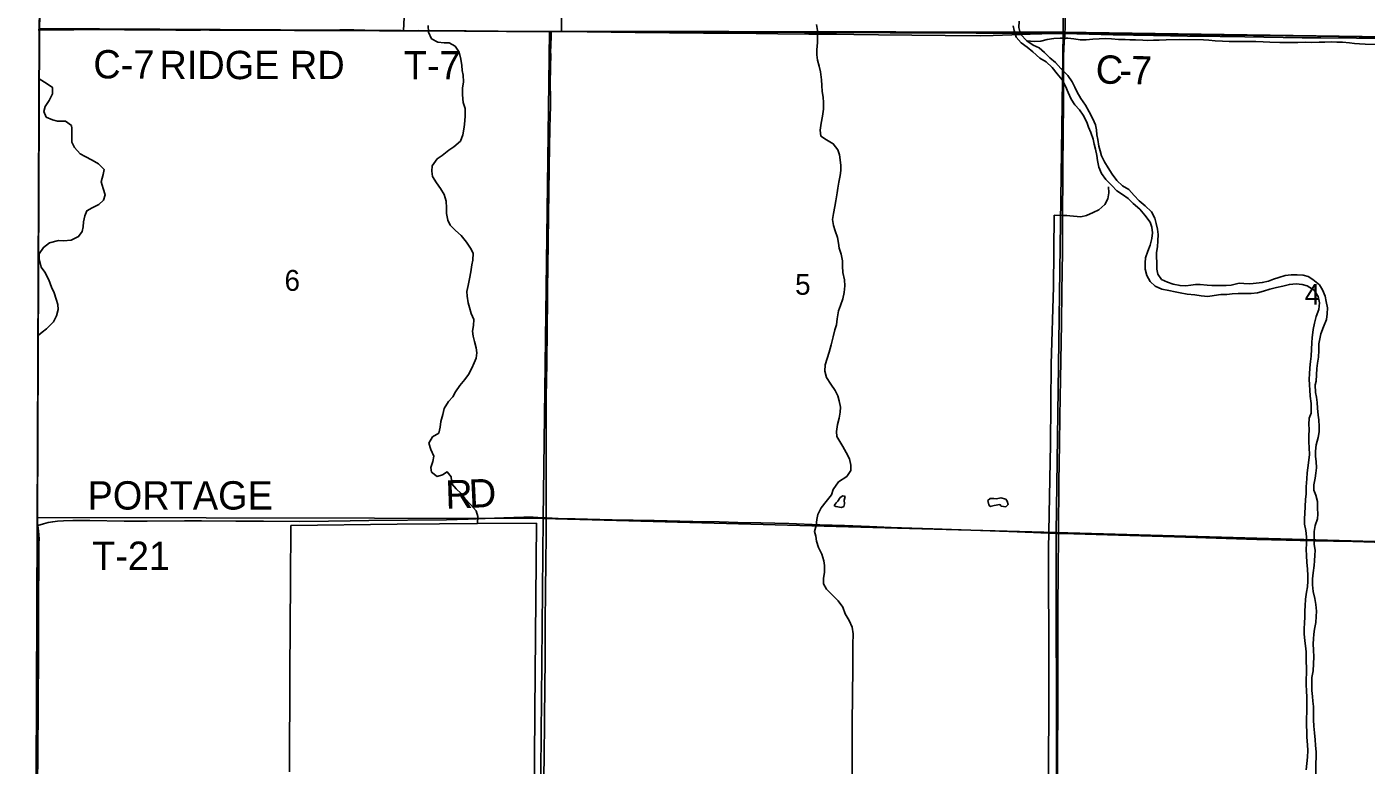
# Model space of a CAD drawing. Extents: x 1443599 to 1910620, y 1028088 to 1361369.
# Drawn here: x 1588234 to 1602416, y 1212815 to 1220634 of the extents above; entities that cross this region are included whole.
import ezdxf

# ---------------------------------------------------------------- set-up
doc = ezdxf.new("R2010")
doc.units = 0
for name, color, linetype in [('GM_X_Adjacent_County', 7, 'Continuous'), ('GM_X_County', 7, 'Continuous'), ('GM_X_County_Road', 7, 'Continuous'), ('GM_X_County_Road_Text', 7, 'Continuous'), ('GM_X_Minor_Lake', 7, 'Continuous'), ('GM_X_Minor_River', 7, 'Continuous'), ('GM_X_Section', 7, 'Continuous'), ('GM_X_Section_Text', 7, 'Continuous'), ('GM_X_Township', 7, 'Continuous'), ('GM_X_Township_Road', 7, 'Continuous'), ('GM_X_Township_Road_Text', 7, 'Continuous')]:
    doc.layers.add(name, color=color, linetype=linetype)

msp = doc.modelspace()

# ---------------------------------------------------------------- linework, layer by layer
at = {"layer": 'GM_X_Adjacent_County'}
msp.add_lwpolyline([(1588234, 1188703), (1588256, 1194003), (1588277, 1199332), (1588320, 1204610), (1588325, 1204799), (1588322, 1209947), (1588322, 1210028), (1588344, 1215354), (1588367, 1220614), (1588384, 1221551), (1588462, 1225902), (1588559, 1231231), (1588606, 1233838), (1588654, 1236516)], dxfattribs=at)
at = {"layer": 'GM_X_County'}
msp.add_lwpolyline([(1588234, 1188703), (1588256, 1194003), (1588277, 1199332), (1588320, 1204610), (1588325, 1204799), (1588322, 1209947), (1588322, 1210028), (1588344, 1215354), (1588367, 1220614), (1588384, 1221551), (1588462, 1225902), (1588559, 1231231), (1588606, 1233838), (1588654, 1236516)], dxfattribs=at)
at = {"layer": 'GM_X_County_Road'}
for points in [[(1599227, 1220563), (1599229, 1220625), (1599232, 1220871), (1599234, 1221133), (1599235, 1221330), (1599236, 1221708), (1599240, 1222233), (1599242, 1222545), (1599242, 1222725), (1599243, 1222938), (1599244, 1223045)], [(1592222, 1220591), (1592231, 1220737)], [(1588356, 1220602), (1588406, 1220601), (1588570, 1220601), (1588667, 1220601), (1588732, 1220602), (1588814, 1220605), (1588929, 1220607), (1589174, 1220607), (1589355, 1220605), (1589535, 1220602), (1589813, 1220598), (1590075, 1220599), (1590256, 1220601), (1590436, 1220598), (1590681, 1220597), (1590829, 1220598), (1590943, 1220598), (1591156, 1220598), (1591369, 1220599), (1591550, 1220602), (1591697, 1220601), (1591812, 1220599), (1592222, 1220591)], [(1599157, 1215269), (1599163, 1215818), (1599169, 1216212), (1599174, 1216507), (1599181, 1216901), (1599189, 1217492), (1599195, 1217836), (1599198, 1218033), (1599200, 1218263), (1599202, 1218427), (1599201, 1218574), (1599199, 1218706), (1599203, 1218985), (1599203, 1219116), (1599203, 1219247), (1599206, 1219395), (1599211, 1219936), (1599212, 1220150), (1599212, 1220330), (1599214, 1220396), (1599220, 1220478), (1599226, 1220543), (1599227, 1220563)], [(1599227, 1220563), (1599737, 1220550), (1600164, 1220541), (1600525, 1220535), (1600869, 1220532), (1601132, 1220527), (1601738, 1220518), (1601935, 1220515), (1602313, 1220512), (1602788, 1220506), (1603493, 1220500), (1603920, 1220495), (1604363, 1220490), (1604478, 1220489), (1604557, 1220489)], [(1599157, 1209963), (1599158, 1209976), (1599158, 1210156), (1599157, 1210320), (1599153, 1211075), (1599151, 1211535), (1599150, 1211945), (1599149, 1212273), (1599150, 1212618), (1599149, 1212815), (1599150, 1213553), (1599152, 1213816), (1599152, 1214390), (1599155, 1214964), (1599157, 1215161), (1599157, 1215269)]]:
    msp.add_lwpolyline(points, dxfattribs=at)
at = {"layer": 'GM_X_Minor_Lake'}
for p, q in [((1596847, 1215648), (1596821, 1215612)), ((1598547, 1215645), (1598501, 1215636))]:
    msp.add_line(p, q, dxfattribs=at)
for points in [[(1596821, 1215612), (1596804, 1215592), (1596784, 1215566), (1596802, 1215554), (1596860, 1215545), (1596886, 1215555), (1596892, 1215581), (1596889, 1215623), (1596898, 1215661), (1596890, 1215665), (1596874, 1215667), (1596847, 1215648)], [(1598501, 1215636), (1598475, 1215640), (1598433, 1215639), (1598411, 1215617), (1598422, 1215573), (1598436, 1215553), (1598476, 1215564), (1598538, 1215575), (1598552, 1215557), (1598602, 1215552), (1598626, 1215577), (1598613, 1215610), (1598599, 1215632), (1598547, 1215645)]]:
    msp.add_lwpolyline(points, dxfattribs=at)
at = {"layer": 'GM_X_Minor_River'}
for points in [[(1592485, 1220647), (1592488, 1220577), (1592520, 1220506), (1592586, 1220469), (1592654, 1220464), (1592706, 1220463), (1592770, 1220430), (1592813, 1220365), (1592831, 1220291), (1592840, 1220222), (1592845, 1220172), (1592855, 1220122), (1592857, 1220050), (1592848, 1219982), (1592849, 1219912), (1592856, 1219831), (1592875, 1219767), (1592875, 1219691), (1592873, 1219639), (1592867, 1219571), (1592852, 1219491), (1592825, 1219423), (1592756, 1219362), (1592703, 1219327), (1592632, 1219272), (1592579, 1219235), (1592528, 1219161), (1592523, 1219105), (1592530, 1219047), (1592573, 1218982), (1592614, 1218920), (1592653, 1218859), (1592676, 1218788), (1592679, 1218718), (1592678, 1218658), (1592691, 1218586), (1592718, 1218533), (1592773, 1218478), (1592832, 1218425), (1592889, 1218352), (1592934, 1218289), (1592961, 1218236), (1592956, 1218164), (1592945, 1218112), (1592936, 1218038), (1592923, 1217966), (1592908, 1217894), (1592895, 1217831), (1592898, 1217780), (1592907, 1217712), (1592922, 1217660), (1592939, 1217599), (1592966, 1217535), (1592965, 1217471), (1592954, 1217411), (1592961, 1217358), (1592974, 1217302), (1592991, 1217234), (1593000, 1217181), (1592991, 1217125), (1592972, 1217074), (1592947, 1217020), (1592912, 1216952), (1592873, 1216899), (1592818, 1216836), (1592775, 1216768), (1592746, 1216716), (1592701, 1216665), (1592654, 1216592), (1592639, 1216530), (1592617, 1216454), (1592612, 1216396), (1592597, 1216332), (1592531, 1216291), (1592493, 1216225), (1592512, 1216157), (1592543, 1216086), (1592532, 1216030), (1592513, 1215969), (1592520, 1215918), (1592578, 1215873), (1592636, 1215888), (1592687, 1215920), (1592728, 1215869), (1592735, 1215796), (1592782, 1215742)], [(1596596, 1220659), (1596605, 1220595), (1596608, 1220537), (1596607, 1220467), (1596598, 1220389), (1596599, 1220338), (1596608, 1220280), (1596625, 1220216), (1596640, 1220157), (1596650, 1220073), (1596653, 1220013), (1596656, 1219947), (1596665, 1219890), (1596671, 1219832), (1596671, 1219762), (1596660, 1219688), (1596647, 1219612), (1596634, 1219538), (1596641, 1219476), (1596702, 1219435), (1596773, 1219396), (1596822, 1219329), (1596838, 1219278), (1596847, 1219226), (1596854, 1219164), (1596855, 1219112), (1596848, 1219060), (1596833, 1218990), (1596822, 1218926), (1596813, 1218874), (1596799, 1218792), (1596790, 1218732), (1596777, 1218656), (1596766, 1218594), (1596775, 1218528), (1596792, 1218473), (1596817, 1218401), (1596830, 1218344), (1596837, 1218290), (1596858, 1218226), (1596871, 1218157), (1596872, 1218099), (1596873, 1218031), (1596892, 1217956), (1596897, 1217892), (1596889, 1217820), (1596874, 1217754), (1596851, 1217684), (1596830, 1217625), (1596815, 1217543), (1596808, 1217477), (1596791, 1217425), (1596773, 1217351), (1596752, 1217265), (1596731, 1217187), (1596710, 1217121), (1596688, 1217054), (1596683, 1216988), (1596702, 1216921), (1596747, 1216848), (1596792, 1216781), (1596823, 1216727), (1596836, 1216674), (1596851, 1216606), (1596848, 1216552), (1596835, 1216490), (1596820, 1216422), (1596807, 1216350), (1596812, 1216296), (1596843, 1216241), (1596876, 1216188), (1596911, 1216126), (1596944, 1216059), (1596961, 1215991), (1596958, 1215936), (1596917, 1215873), (1596830, 1215814), (1596773, 1215735), (1596756, 1215677), (1596700, 1215608), (1596647, 1215539), (1596610, 1215471), (1596599, 1215417), (1596592, 1215353), (1596573, 1215291), (1596590, 1215241), (1596597, 1215189), (1596618, 1215120), (1596651, 1215051), (1596672, 1214979), (1596679, 1214928), (1596680, 1214860), (1596669, 1214792)], [(1598678, 1220644), (1598690, 1220594), (1598709, 1220524), (1598764, 1220463), (1598825, 1220417), (1598888, 1220368), (1598961, 1220303)], [(1600311, 1217929), (1600250, 1217958), (1600211, 1218015), (1600200, 1218069), (1600199, 1218141), (1600196, 1218193), (1600197, 1218245), (1600208, 1218305), (1600211, 1218367), (1600212, 1218436), (1600207, 1218490), (1600194, 1218550), (1600179, 1218607), (1600142, 1218675), (1600077, 1218737), (1600013, 1218792), (1599960, 1218847), (1599903, 1218910), (1599836, 1218951), (1599777, 1219006), (1599726, 1219073), (1599685, 1219140), (1599646, 1219203), (1599615, 1219268), (1599598, 1219320), (1599586, 1219370), (1599574, 1219439), (1599564, 1219489), (1599561, 1219543), (1599550, 1219595), (1599521, 1219658), (1599482, 1219733), (1599445, 1219804), (1599395, 1219875), (1599356, 1219941), (1599331, 1219996), (1599303, 1220049), (1599256, 1220118), (1599184, 1220193), (1599127, 1220256), (1599067, 1220305), (1599010, 1220362), (1598953, 1220411), (1598889, 1220438), (1598824, 1220484), (1598755, 1220555), (1598739, 1220627), (1598741, 1220693)], [(1598824, 1220484), (1598900, 1220476), (1598970, 1220481), (1599037, 1220500), (1599109, 1220511), (1599177, 1220512), (1599257, 1220514), (1599319, 1220505), (1599387, 1220496), (1599451, 1220495), (1599523, 1220504), (1599589, 1220507), (1599653, 1220508), (1599719, 1220507), (1599795, 1220499), (1599864, 1220498), (1599914, 1220497), (1599972, 1220494), (1600050, 1220491), (1600102, 1220490), (1600164, 1220491), (1600224, 1220492), (1600300, 1220495), (1600440, 1220500), (1600693, 1220496), (1600751, 1220491), (1600817, 1220486), (1600893, 1220481), (1600965, 1220477), (1601019, 1220478), (1601093, 1220477), (1601147, 1220478), (1601249, 1220477), (1601325, 1220473), (1601397, 1220470), (1601501, 1220466), (1601585, 1220467), (1601635, 1220466), (1601691, 1220467), (1601769, 1220470), (1601840, 1220468), (1601918, 1220469), (1601978, 1220470), (1602044, 1220473), (1602104, 1220470), (1602166, 1220469), (1602238, 1220462), (1602294, 1220457), (1602346, 1220452), (1602404, 1220449), (1602616, 1220445)], [(1598961, 1220303), (1599029, 1220262), (1599092, 1220202), (1599145, 1220135), (1599196, 1220071), (1599233, 1220004), (1599261, 1219937), (1599294, 1219868), (1599330, 1219808), (1599379, 1219753), (1599420, 1219698), (1599459, 1219623), (1599476, 1219569), (1599501, 1219514), (1599526, 1219444), (1599537, 1219391), (1599550, 1219337), (1599565, 1219272), (1599572, 1219218), (1599584, 1219146), (1599613, 1219081), (1599659, 1219016), (1599722, 1218953), (1599777, 1218898), (1599836, 1218857), (1599895, 1218816), (1599949, 1218761), (1600020, 1218701), (1600073, 1218640), (1600128, 1218565), (1600147, 1218513), (1600152, 1218453), (1600145, 1218391), (1600128, 1218323), (1600105, 1218257), (1600081, 1218187), (1600075, 1218135), (1600077, 1218067), (1600092, 1217999), (1600129, 1217936), (1600183, 1217887), (1600252, 1217857), (1600328, 1217840), (1600394, 1217827), (1600448, 1217816), (1600522, 1217801), (1600600, 1217795), (1600668, 1217784), (1600740, 1217779), (1600808, 1217788), (1600878, 1217799), (1600942, 1217800), (1600996, 1217805), (1601062, 1217808), (1601125, 1217810), (1601197, 1217811), (1601267, 1217818), (1601329, 1217835), (1601396, 1217856), (1601468, 1217873), (1601534, 1217888), (1601603, 1217906), (1601673, 1217911), (1601739, 1217906), (1601791, 1217891), (1601864, 1217844), (1601906, 1217778), (1601922, 1217712), (1601913, 1217640), (1601885, 1217567), (1601870, 1217495), (1601855, 1217427), (1601844, 1217341), (1601841, 1217291), (1601834, 1217147), (1601827, 1217089), (1601820, 1217021), (1601815, 1216956), (1601814, 1216906), (1601817, 1216838), (1601818, 1216788), (1601823, 1216722), (1601832, 1216645), (1601835, 1216597), (1601832, 1216543), (1601813, 1216491), (1601808, 1216423), (1601813, 1216373), (1601810, 1216299), (1601809, 1216239), (1601814, 1216176), (1601815, 1216104), (1601808, 1216044), (1601797, 1215964), (1601792, 1215910), (1601789, 1215846), (1601781, 1215764), (1601780, 1215688), (1601775, 1215628), (1601770, 1215556), (1601765, 1215480)], [(1588367, 1220082), (1588451, 1220031), (1588505, 1219991), (1588507, 1219923), (1588473, 1219854), (1588428, 1219788), (1588416, 1219738), (1588440, 1219678), (1588508, 1219648), (1588560, 1219633), (1588644, 1219635), (1588707, 1219588), (1588712, 1219555), (1588712, 1219486), (1588710, 1219412), (1588738, 1219354), (1588800, 1219290), (1588852, 1219261), (1588926, 1219221), (1588992, 1219183), (1589054, 1219122), (1589042, 1219070), (1589021, 1218992), (1589043, 1218922), (1589065, 1218855), (1589047, 1218799), (1588997, 1218751), (1588926, 1218715), (1588870, 1218685), (1588850, 1218631), (1588834, 1218569), (1588830, 1218517), (1588819, 1218465), (1588783, 1218413), (1588703, 1218373), (1588623, 1218369), (1588571, 1218371), (1588476, 1218345), (1588412, 1218298), (1588366, 1218229), (1588364, 1218178), (1588387, 1218089), (1588427, 1218037), (1588469, 1217956), (1588497, 1217876), (1588523, 1217818), (1588547, 1217751), (1588563, 1217693), (1588565, 1217639), (1588548, 1217573), (1588516, 1217509), (1588442, 1217434), (1588397, 1217400), (1588356, 1217364)], [(1599687, 1218940), (1599690, 1218875), (1599679, 1218811), (1599650, 1218752), (1599587, 1218697), (1599527, 1218666), (1599454, 1218635), (1599396, 1218622), (1599280, 1218631), (1599246, 1218634), (1599212, 1218637), (1599112, 1218639)], [(1599112, 1218639), (1599105, 1217881), (1599080, 1217061), (1599073, 1216213), (1599051, 1215103), (1599056, 1213837), (1599054, 1212413)], [(1601861, 1213230), (1601858, 1213294), (1601857, 1213368), (1601857, 1213438), (1601852, 1213493), (1601848, 1213543), (1601841, 1213607), (1601839, 1213675), (1601842, 1213744), (1601853, 1213814), (1601858, 1213890), (1601861, 1213962), (1601859, 1214034), (1601856, 1214102), (1601857, 1214152), (1601861, 1214204), (1601870, 1214256), (1601883, 1214326), (1601887, 1214391), (1601889, 1214447), (1601882, 1214517), (1601872, 1214579), (1601853, 1214654), (1601848, 1214724), (1601847, 1214788), (1601856, 1214852), (1601865, 1214928), (1601870, 1214980), (1601873, 1215038), (1601876, 1215089), (1601867, 1215157), (1601866, 1215211), (1601866, 1215290), (1601877, 1215353), (1601900, 1215425), (1601903, 1215475), (1601900, 1215537), (1601901, 1215608), (1601882, 1215674), (1601863, 1215726), (1601862, 1215783), (1601875, 1215853), (1601884, 1215907), (1601889, 1215963), (1601888, 1216031), (1601881, 1216085), (1601880, 1216141), (1601885, 1216209), (1601906, 1216285), (1601919, 1216345), (1601918, 1216401), (1601913, 1216472), (1601906, 1216522), (1601901, 1216594), (1601898, 1216654), (1601889, 1216711), (1601880, 1216763), (1601877, 1216843), (1601886, 1216881), (1601891, 1216949), (1601894, 1217015), (1601901, 1217071), (1601912, 1217137), (1601915, 1217207), (1601913, 1217278), (1601924, 1217330), (1601936, 1217383), (1601964, 1217455), (1601995, 1217533), (1602004, 1217595), (1602005, 1217657), (1601994, 1217725), (1601981, 1217780), (1601954, 1217850), (1601923, 1217901), (1601852, 1217958), (1601800, 1217991), (1601748, 1218004), (1601687, 1218009), (1601623, 1218009), (1601558, 1217999), (1601490, 1217979), (1601433, 1217962), (1601381, 1217940), (1601315, 1217925), (1601218, 1217914), (1601182, 1217912), (1601119, 1217917), (1601070, 1217918), (1600986, 1217897), (1600932, 1217894), (1600854, 1217893), (1600783, 1217894), (1600731, 1217897), (1600659, 1217905), (1600609, 1217904), (1600559, 1217898), (1600505, 1217891), (1600445, 1217894), (1600371, 1217908), (1600311, 1217929)], [(1592782, 1215742), (1592835, 1215691), (1592874, 1215638), (1592937, 1215571), (1592992, 1215507), (1593010, 1215449), (1593008, 1215373)], [(1601765, 1215480), (1601762, 1215429), (1601763, 1215367), (1601778, 1215301), (1601784, 1215235), (1601783, 1215164), (1601779, 1215099), (1601785, 1215036), (1601788, 1214962), (1601795, 1214893), (1601798, 1214821), (1601797, 1214765), (1601794, 1214703), (1601785, 1214649), (1601775, 1214573), (1601770, 1214503), (1601767, 1214451), (1601766, 1214385), (1601763, 1214320), (1601760, 1214264), (1601761, 1214208), (1601768, 1214132), (1601775, 1214080), (1601782, 1214017), (1601781, 1213963), (1601782, 1213911), (1601783, 1213851), (1601780, 1213668), (1601783, 1213602), (1601788, 1213534), (1601789, 1213474), (1601786, 1213406), (1601784, 1213285), (1601785, 1213233), (1601786, 1213171), (1601789, 1213113), (1601796, 1213030), (1601797, 1212972), (1601796, 1212900), (1601788, 1212832), (1601779, 1212768)], [(1591016, 1212744), (1591019, 1213802), (1591025, 1214766), (1591031, 1215353), (1592155, 1215367), (1592605, 1215372), (1593008, 1215373), (1593631, 1215377), (1593614, 1213385), (1593606, 1212360)], [(1596669, 1214792), (1596670, 1214736), (1596703, 1214679), (1596766, 1214616), (1596825, 1214557), (1596874, 1214488), (1596899, 1214417), (1596942, 1214349), (1596973, 1214276), (1596983, 1214207), (1596982, 1214095), (1596982, 1214029), (1596979, 1213848)], [(1596979, 1213848), (1596972, 1213259), (1596974, 1212300), (1596973, 1212162), (1596371, 1211829), (1596382, 1210468), (1596376, 1209611), (1596360, 1208432), (1596335, 1207305), (1596306, 1205697), (1596266, 1204388), (1596259, 1203240), (1596277, 1202033)], [(1601879, 1212608), (1601885, 1212953), (1601880, 1213029), (1601877, 1213085), (1601870, 1213157), (1601861, 1213230)]]:
    msp.add_lwpolyline(points, dxfattribs=at)
at = {"layer": 'GM_X_Section'}
for points in [[(1588487, 1225904), (1593957, 1225879), (1593895, 1220586), (1593769, 1220584), (1588369, 1220606)], [(1593957, 1225879), (1599253, 1225866), (1599206, 1220575), (1593895, 1220586)], [(1599253, 1225866), (1604554, 1225804), (1604565, 1220498), (1599206, 1220575)], [(1593769, 1220584), (1593702, 1215429), (1588347, 1215437), (1588369, 1220606)], [(1593769, 1220584), (1593895, 1220586), (1599206, 1220575), (1599134, 1215280), (1593702, 1215429)], [(1604565, 1220498), (1604507, 1215126), (1599134, 1215280), (1599206, 1220575)], [(1588347, 1215437), (1593702, 1215429), (1593653, 1210090), (1588327, 1210045), (1588347, 1215273)], [(1593702, 1215429), (1599134, 1215280), (1599141, 1209958), (1593653, 1210090)], [(1599134, 1215280), (1604507, 1215126), (1604409, 1209830), (1599141, 1209958)]]:
    msp.add_lwpolyline(points, close=True, dxfattribs=at)
at = {"layer": 'GM_X_Township'}
for points in [[(1618937, 1220370), (1615160, 1220388), (1615129, 1218989), (1612507, 1219021), (1609878, 1219062), (1609890, 1220444), (1609840, 1220447), (1604547, 1220492), (1601902, 1220535), (1599194, 1220561), (1593741, 1220584), (1592199, 1220593), (1588367, 1220614), (1588384, 1221551), (1588462, 1225902), (1593947, 1225871), (1595283, 1225862), (1595354, 1231166), (1599300, 1231150), (1599314, 1233748), (1604643, 1233717), (1604666, 1234695)], [(1588234, 1188703), (1588256, 1194003), (1588277, 1199332), (1588320, 1204610), (1588325, 1204799), (1588322, 1209947), (1588322, 1210028), (1588344, 1215354), (1588367, 1220614), (1592199, 1220593), (1593741, 1220584), (1599194, 1220561), (1601902, 1220535), (1604547, 1220492), (1609840, 1220447), (1609890, 1220444), (1609878, 1219062), (1612507, 1219021), (1615129, 1218989), (1615160, 1220388), (1618937, 1220370)]]:
    msp.add_lwpolyline(points, dxfattribs=at)
at = {"layer": 'GM_X_Township_Road'}
for points in [[(1592222, 1220591), (1592268, 1220592), (1592380, 1220593), (1592560, 1220592), (1592757, 1220592), (1592888, 1220589), (1593020, 1220587), (1593315, 1220585), (1593643, 1220583), (1593787, 1220582)], [(1593733, 1215434), (1593732, 1215455), (1593732, 1215718), (1593734, 1216095), (1593735, 1216719), (1593738, 1216883), (1593740, 1217080), (1593743, 1217425), (1593747, 1217753), (1593748, 1217851), (1593755, 1218344), (1593759, 1218639), (1593770, 1219378), (1593777, 1219706), (1593778, 1219772), (1593778, 1219887), (1593777, 1220018), (1593780, 1220215), (1593782, 1220330), (1593782, 1220346), (1593781, 1220362), (1593785, 1220526), (1593787, 1220582)], [(1593787, 1220582), (1594168, 1220579), (1594677, 1220573), (1595399, 1220567), (1595956, 1220562), (1596186, 1220560), (1596514, 1220557), (1596645, 1220556), (1596809, 1220555), (1596990, 1220553), (1597252, 1220547), (1597958, 1220541), (1598335, 1220538), (1598466, 1220540), (1598663, 1220547), (1598859, 1220556), (1599106, 1220561), (1599195, 1220563), (1599227, 1220563)], [(1588350, 1215354), (1588412, 1215372), (1588460, 1215384), (1588509, 1215393), (1588558, 1215399), (1588624, 1215404), (1588722, 1215406), (1588903, 1215406), (1589264, 1215400), (1589510, 1215399), (1589904, 1215401), (1590085, 1215401), (1590446, 1215399), (1590741, 1215398), (1591119, 1215396), (1591430, 1215399), (1591660, 1215402), (1591857, 1215405), (1592678, 1215414), (1592907, 1215420), (1593088, 1215427), (1593284, 1215436), (1593498, 1215440), (1593597, 1215440), (1593695, 1215436), (1593733, 1215434)], [(1593704, 1212043), (1593706, 1212156), (1593706, 1212303), (1593709, 1212500), (1593709, 1212632), (1593712, 1212976), (1593716, 1213206), (1593716, 1213354), (1593718, 1213600), (1593722, 1213978), (1593724, 1214290), (1593728, 1214700), (1593731, 1214930), (1593735, 1215274), (1593735, 1215406), (1593733, 1215434)], [(1593733, 1215434), (1593859, 1215428), (1594039, 1215423), (1594433, 1215415), (1594876, 1215405), (1595286, 1215396), (1595565, 1215391), (1595762, 1215386), (1596008, 1215382), (1596304, 1215374), (1596632, 1215361), (1596894, 1215352), (1597157, 1215343), (1597386, 1215332), (1597829, 1215318), (1598026, 1215310), (1598436, 1215296), (1598633, 1215289), (1598895, 1215279), (1599125, 1215270), (1599157, 1215269)], [(1588349, 1212572), (1588352, 1212966), (1588352, 1213080), (1588355, 1213294), (1588355, 1213540), (1588357, 1213918), (1588357, 1214082), (1588360, 1214492), (1588361, 1215034), (1588362, 1215163), (1588365, 1215211), (1588362, 1215255), (1588359, 1215295), (1588350, 1215354)], [(1599157, 1215269), (1599322, 1215266), (1600503, 1215228), (1601258, 1215205), (1601569, 1215197), (1601865, 1215190), (1602275, 1215183), (1602620, 1215175), (1602997, 1215167), (1603342, 1215158), (1603621, 1215152), (1604195, 1215140), (1604490, 1215138), (1604503, 1215138)]]:
    msp.add_lwpolyline(points, dxfattribs=at)

# ---------------------------------------------------------------- texts
at = {"layer": 'GM_X_County_Road_Text'}
for s, rotation, p in [('C-7', 359.5631, (1588938, 1220088)), ('RIDGE RD', 0, (1589639, 1220079)), ('C', 357.8177, (1599547, 1220036)), ('7', 359.3212, (1599925, 1220024)), ('-', 359.0776, (1599801, 1220026))]:
    msp.add_text(s, height=300, rotation=rotation, dxfattribs=at).set_placement(p)
at = {"layer": 'GM_X_Section_Text'}
for s, p in [('6', (1590963, 1217838)), ('5', (1596369, 1217796)), ('4', (1601765, 1217690))]:
    msp.add_text(s, height=221, rotation=0, dxfattribs=at).set_placement(p)
at = {"layer": 'GM_X_Township_Road_Text'}
for s, rotation, p in [('T-7', 0, (1592226, 1220076)), ('PORTAGE', 0, (1588878, 1215522)), ('R', 1.8582, (1592671, 1215531)), ('D', 2.7464, (1592922, 1215539)), ('T-21', 0, (1588926, 1214883))]:
    msp.add_text(s, height=300, rotation=rotation, dxfattribs=at).set_placement(p)

doc.saveas('drawing.dxf')
